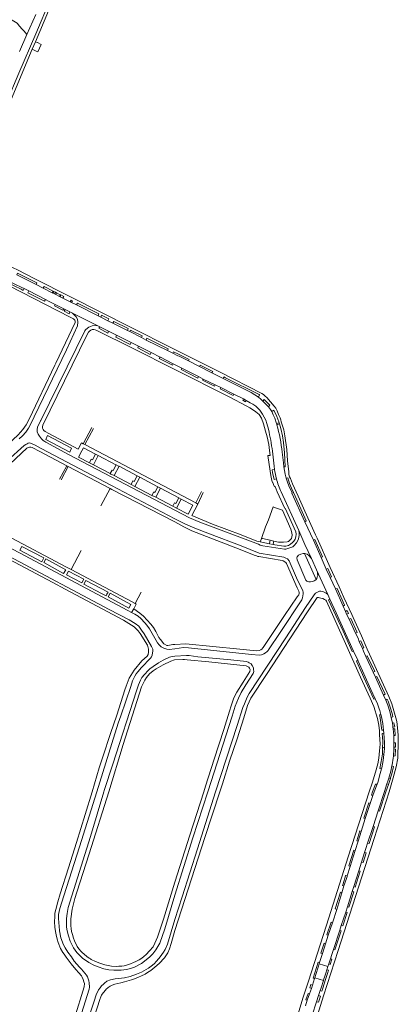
# Model space of a CAD drawing. Extents: x 145000 to 155000, y 457500 to 470000.
# Tile 343 of 548: x 149898 to 150147, y 463860 to 464510. Entities that reach past the tile are written whole.
import ezdxf

# ---------------------------------------------------------------- set-up
doc = ezdxf.new("R2010")
doc.units = 0
doc.header["$LTSCALE"] = 0.2
doc.header["$MEASUREMENT"] = 0
doc.layers.add('kant verharding', color=252, linetype='Continuous', lineweight=0)

msp = doc.modelspace()

# ---------------------------------------------------------------- linework, layer by layer
at = {"layer": 'kant verharding', "lineweight": 0}
for p, q in [((149902.38, 464499.88), (149908.23, 464512.94)), ((149897.57, 464488.62), (149902.38, 464499.88)), ((149905.98, 464490.16), (149908.16, 464495.02)), ((149908.16, 464495.02), (149909.15, 464494.54)), ((149909.15, 464494.54), (149909.33, 464494.46)), ((149907.26, 464489.49), (149905.98, 464490.16)), ((149908.52, 464334.78), (149895.69, 464341.2)), ((149889.34, 464336.19), (149898.54, 464331.68)), ((149899.13, 464332.88), (149889.89, 464337.32)), ((149900.67, 464332.14), (149899.13, 464332.88)), ((149900.67, 464332.14), (149903.68, 464330.58)), ((149908.52, 464334.78), (149913.17, 464332.41)), ((149913.72, 464333.54), (149913.17, 464332.41)), ((149919.17, 464329.35), (149913.17, 464332.41)), ((149913.72, 464333.54), (149919.76, 464330.47)), ((149914.6, 464324.89), (149903.68, 464330.58)), ((149919.17, 464329.35), (149919.76, 464330.47)), ((149919.52, 464329.18), (149919.17, 464329.35)), ((149920.09, 464330.3), (149919.52, 464329.18)), ((149920.66, 464328.59), (149919.52, 464329.18)), ((149919.76, 464330.47), (149920.09, 464330.3)), ((149920.09, 464330.3), (149921.22, 464329.72)), ((149920.66, 464328.59), (149921.22, 464329.72)), ((149921.46, 464328.19), (149920.66, 464328.59)), ((149921.22, 464329.72), (149922.02, 464329.32)), ((149922.02, 464329.32), (149921.46, 464328.19)), ((149923.91, 464326.95), (149921.46, 464328.19)), ((149922.02, 464329.32), (149924.44, 464328.08)), ((149923.91, 464326.95), (149924.44, 464328.08)), ((149924.27, 464326.76), (149923.91, 464326.95)), ((149924.79, 464327.9), (149924.27, 464326.76)), ((149926.21, 464325.77), (149924.27, 464326.76)), ((149924.44, 464328.08), (149924.79, 464327.9)), ((149921.04, 464321.7), (149926.84, 464318.86)), ((149926.84, 464318.86), (149927.68, 464318.41)), ((149931.04, 464323.37), (149931.57, 464324.41)), ((149931.9, 464322.97), (149931.04, 464323.37)), ((149935.11, 464321.33), (149931.9, 464322.97)), ((149949.41, 464314.16), (149935.11, 464321.33)), ((149927.68, 464318.41), (149930.84, 464316.7)), ((149930.84, 464316.7), (149932.41, 464316.01)), ((149932.41, 464316.01), (149948.8, 464307.71)), ((149951.15, 464313.26), (149949.41, 464314.16)), ((149951.15, 464313.26), (149951.69, 464314.51)), ((149955.8, 464310.94), (149951.15, 464313.26)), ((149950.42, 464306.92), (149948.8, 464307.71)), ((149956.33, 464303.93), (149950.42, 464306.92)), ((149959.19, 464309.33), (149955.8, 464310.94)), ((149968.69, 464304.48), (149959.19, 464309.33)), ((149961.61, 464301.3), (149956.33, 464303.93)), ((149971.16, 464296.57), (149961.61, 464301.3)), ((149970.26, 464303.71), (149968.69, 464304.48)), ((149977.97, 464299.83), (149970.26, 464303.71)), ((149981.07, 464298.17), (149977.97, 464299.83)), ((149976.11, 464294.12), (149971.16, 464296.57)), ((149984.29, 464289.96), (149976.11, 464294.12)), ((149995.13, 464291.2), (149981.07, 464298.17)), ((149990.24, 464286.97), (149984.29, 464289.96)), ((149990.59, 464286.79), (149990.24, 464286.97)), ((149998.46, 464282.66), (149990.59, 464286.79)), ((149998.73, 464289.49), (149995.13, 464291.2)), ((150002.05, 464287.85), (149998.73, 464289.49)), ((150002.82, 464287.46), (150002.05, 464287.85)), ((150003.24, 464288.36), (150002.45, 464288.75)), ((150009.01, 464284.39), (150002.82, 464287.46)), ((149921.4, 464283), (149920.75, 464281.62)), ((149990.05, 464285.78), (149997.99, 464281.8)), ((149998.99, 464282.38), (149998.46, 464282.66)), ((150004.63, 464279.55), (149998.99, 464282.38)), ((150016.2, 464280.62), (150009.01, 464284.39)), ((150024.52, 464276.57), (150016.2, 464280.62)), ((150015.63, 464274.04), (150004.63, 464279.55)), ((150018.79, 464272.45), (150015.63, 464274.04)), ((150024.52, 464276.57), (150031.84, 464272.8)), ((150026.72, 464268.51), (150018.79, 464272.45)), ((150030.31, 464266.78), (150026.72, 464268.51)), ((150033.55, 464273.28), (150055.64, 464262.17)), ((150038.91, 464262.53), (150030.31, 464266.78)), ((150038.91, 464262.53), (150038.4, 464261.62)), ((150039.47, 464262.24), (150038.91, 464262.53)), ((150045.25, 464259.27), (150039.47, 464262.24)), ((150047.14, 464258.24), (150045.25, 464259.27)), ((150061.81, 464254.14), (150058.11, 464257.91)), ((150067.17, 464243.04), (150068.74, 464243.59)), ((150067.17, 464243.04), (150067.31, 464242.59)), ((150067.39, 464242.29), (150067.31, 464242.59)), ((150068.97, 464242.81), (150067.39, 464242.29)), ((150068.97, 464242.81), (150068.74, 464243.59)), ((149914.8, 464232.6), (149916.07, 464235.14)), ((149916.84, 464236.58), (149936.33, 464226.17)), ((149939.6, 464229.74), (149945.2, 464240.37)), ((149946.25, 464239.76), (149940.68, 464229.18)), ((149930.71, 464224.23), (149914.8, 464232.6)), ((149939.6, 464229.74), (149940.68, 464229.18)), ((149940.68, 464229.18), (150013.83, 464190.72)), ((149910.88, 464224.55), (149928.68, 464215.24)), ((149949.4, 464222.04), (149946.25, 464215.84)), ((149949.4, 464222.04), (149947.73, 464222.92)), ((149923.96, 464206.38), (149928.68, 464215.24)), ((149928.68, 464215.24), (149929.66, 464214.72)), ((149943.65, 464217.21), (149946.25, 464215.84)), ((149946.25, 464215.84), (149957.33, 464210)), ((149963.2, 464214.87), (149960.04, 464208.76)), ((149975.18, 464208.51), (149963.2, 464214.87)), ((149929.66, 464214.72), (149925.01, 464205.82)), ((149929.66, 464214.72), (149957.35, 464200.18)), ((149960.04, 464208.76), (149971.14, 464202.87)), ((149976.88, 464207.61), (149975.18, 464208.51)), ((149971.14, 464202.87), (149973.63, 464201.54)), ((149976.88, 464207.61), (149973.63, 464201.54)), ((149951.09, 464188.68), (149957.35, 464200.18)), ((149957.35, 464200.18), (149958.39, 464199.63)), ((149973.63, 464201.54), (149984.9, 464195.56)), ((149990.64, 464200.46), (149987.43, 464194.45)), ((149990.64, 464200.46), (150002.66, 464194.1)), ((150017.52, 464198.14), (150013.83, 464190.72)), ((150018.75, 464197.49), (150015.28, 464189.95)), ((150081.73, 464172.47), (150070.17, 464197.91)), ((149987.43, 464194.45), (149998.72, 464188.48)), ((150004.29, 464193.24), (150001.19, 464187.17)), ((150002.66, 464194.1), (150004.29, 464193.24)), ((150015.28, 464189.95), (150011.24, 464182.45)), ((150013.83, 464190.72), (150015.28, 464189.95)), ((149998.72, 464188.48), (150001.19, 464187.17)), ((150008.8, 464183.15), (150001.19, 464187.17)), ((150065.78, 464187.73), (150064.84, 464188.05)), ((150091.4, 464165.99), (150085.86, 464178.21)), ((150006, 464174.95), (150007.81, 464174)), ((150085.87, 464163.3), (150081.73, 464172.47)), ((149928.5, 464148.29), (149888.65, 464169.33)), ((150056.87, 464166.63), (150056.29, 464165.01)), ((150056.29, 464165.01), (150062.37, 464163.72)), ((150057.1, 464167.27), (150056.87, 464166.63)), ((150057.1, 464167.27), (150057.84, 464167.11)), ((150057.84, 464167.11), (150062.95, 464166)), ((150062.37, 464163.72), (150062.75, 464165.22)), ((150062.37, 464163.72), (150064.88, 464163.19)), ((150062.75, 464165.22), (150062.95, 464166)), ((150062.95, 464166), (150065.36, 464165.48)), ((150064.88, 464163.19), (150065.2, 464164.73)), ((150065.2, 464164.73), (150065.36, 464165.48)), ((150090.11, 464153.89), (150085.87, 464163.3)), ((150091.4, 464165.99), (150092.32, 464166.48)), ((150096.46, 464154.69), (150091.4, 464165.99)), ((149922.86, 464136.37), (149878.38, 464160.04)), ((149897.69, 464159.54), (149912.33, 464151.88)), ((149931.62, 464146.64), (149938.29, 464159.35)), ((150093.28, 464140.24), (150085.47, 464157.27)), ((149913.49, 464151.26), (149926.66, 464144.06)), ((150093.5, 464146.6), (150090.11, 464153.89)), ((150099.95, 464147), (150096.46, 464154.69)), ((149931.62, 464146.64), (149928.5, 464148.29)), ((149971.77, 464125.44), (149931.62, 464146.64)), ((150100.96, 464130.18), (150093.5, 464146.6)), ((150102.41, 464141.38), (150099.95, 464147)), ((149928.5, 464143.11), (149938.68, 464137.89)), ((149941.32, 464139.52), (149939.98, 464136.97)), ((149939.98, 464136.97), (149951.62, 464130.86)), ((150106.02, 464133.89), (150102.41, 464141.38)), ((149924.27, 464135.45), (149922.86, 464136.37)), ((149951.62, 464130.86), (149954.62, 464129.28)), ((149954.62, 464129.28), (149955.21, 464130.39)), ((149957.3, 464131.17), (149955.95, 464128.69)), ((149973.87, 464124.29), (149977.79, 464131.78)), ((150111.03, 464122.54), (150106.02, 464133.89)), ((149955.95, 464128.69), (149969.61, 464121.25)), ((149973.87, 464124.29), (149971.77, 464125.44)), ((150100.96, 464130.18), (150102.27, 464127.19)), ((149968.9, 464119.73), (149971.47, 464118.36)), ((149972.92, 464120.7), (149971.47, 464118.36)), ((150111.03, 464122.54), (150112.54, 464119.05)), ((150112.54, 464119.05), (150113.34, 464117.34)), ((150115.03, 464113.93), (150113.34, 464117.34)), ((150119.18, 464104.74), (150115.03, 464113.93)), ((150122.64, 464099.71), (150121.74, 464099.29)), ((150123.72, 464094.62), (150121.74, 464099.29)), ((150122.64, 464099.71), (150124.67, 464095.03)), ((150117.89, 464092.9), (150120.81, 464086.83)), ((150123.72, 464094.62), (150124.67, 464095.03)), ((150121.03, 464086.32), (150120.81, 464086.83)), ((150130.9, 464079.01), (150126.01, 464089.34)), ((150132.49, 464075.58), (150130.9, 464079.01)), ((150137.58, 464063.85), (150132.49, 464075.58)), ((150131.25, 464061.11), (150132.12, 464061.47)), ((150137.58, 464063.85), (150139.17, 464060.6)), ((150134.97, 464050.86), (150135.93, 464051.12)), ((150142.85, 464049.16), (150143.62, 464045.29)), ((150137.91, 464038.76), (150137.69, 464040.76)), ((150143.92, 464042.71), (150144.08, 464041.52)), ((150144.08, 464041.52), (150144.56, 464037.12)), ((150137.1, 464028.82), (150138.29, 464029.49)), ((150144.61, 464028.34), (150144.31, 464023.65)), ((150144.61, 464032.39), (150144.52, 464029.41)), ((150144.52, 464029.41), (150144.61, 464028.34)), ((150136.95, 464025.16), (150137.95, 464024.58)), ((150141.11, 464009.06), (150142.22, 464008.77)), ((150140.93, 464004.88), (150139.91, 464005.2)), ((150130.7, 463997.54), (150128.91, 463992.36)), ((150128.91, 463992.36), (150125.68, 463982.36)), ((150134.14, 463987.56), (150130.76, 463977.15)), ((150134.14, 463987.56), (150135.09, 463987.24)), ((150125.68, 463982.36), (150123.05, 463973.91)), ((150130.76, 463977.15), (150127.17, 463966.12)), ((150131.73, 463976.89), (150130.76, 463977.15)), ((150123.05, 463973.91), (150121.01, 463967.34)), ((150121.01, 463967.34), (150119.1, 463961.19)), ((150119.1, 463961.19), (150115.77, 463950.74)), ((150125.18, 463959.93), (150123.21, 463953.69)), ((150126.14, 463959.64), (150124.16, 463953.39)), ((150126.14, 463959.64), (150125.18, 463959.93)), ((150115.77, 463950.74), (150113.7, 463944.53)), ((150121.38, 463947.89), (150123.21, 463953.69)), ((150124.16, 463953.39), (150123.21, 463953.69)), ((150112.67, 463944.51), (150110.99, 463939.26)), ((150113.61, 463944.22), (150111.95, 463938.98)), ((150113.7, 463944.53), (150113.61, 463944.22)), ((150121.38, 463947.89), (150118.07, 463937.42)), ((150111.61, 463937.93), (150110.26, 463933.45)), ((150111.95, 463938.98), (150111.61, 463937.93)), ((150118.07, 463937.42), (150117.08, 463934.32)), ((150110.26, 463933.45), (150106.79, 463922.43)), ((150117.08, 463934.32), (150113.86, 463924.11)), ((150106.79, 463922.43), (150104, 463913.55)), ((150113.86, 463924.11), (150112.74, 463920.68)), ((150112.74, 463920.68), (150109.83, 463911.77)), ((150104, 463913.55), (150101.18, 463905.42)), ((150109.83, 463911.77), (150108.8, 463908.62)), ((150101.18, 463905.42), (150099.43, 463899.75)), ((150108.8, 463908.62), (150104.68, 463895.99)), ((150099.43, 463899.75), (150097.34, 463893.21)), ((150097.34, 463893.21), (150095.46, 463887.26)), ((150094.52, 463884.3), (150093, 463879.49)), ((150095.25, 463886.59), (150094.52, 463884.3)), ((150095.46, 463887.26), (150095.25, 463886.59)), ((150101.04, 463884.83), (150095.25, 463886.59)), ((150101.04, 463884.83), (150100.31, 463882.59)), ((150101.54, 463886.38), (150101.04, 463884.83)), ((150102.65, 463889.79), (150101.54, 463886.38)), ((150102.65, 463889.79), (150103.6, 463889.46)), ((149941.79, 463878.92), (149940.61, 463880.42)), ((150092.28, 463877.21), (150092.15, 463876.79)), ((150093, 463879.49), (150092.28, 463877.21)), ((150098, 463875.43), (150092.28, 463877.21)), ((150098.73, 463877.71), (150098.36, 463876.57)), ((150099.61, 463880.42), (150098.73, 463877.71)), ((150100.74, 463880.07), (150099.5, 463876.22)), ((150100.29, 463882.55), (150099.61, 463880.42)), ((150100.31, 463882.59), (150100.29, 463882.55)), ((150090.08, 463870.24), (150089.13, 463870.57)), ((150090.79, 463872.48), (150090.08, 463870.24)), ((150092.15, 463876.79), (150090.79, 463872.48)), ((150096.48, 463870.73), (150095.89, 463868.89)), ((150098, 463875.43), (150096.48, 463870.73)), ((150099.5, 463876.22), (150097.62, 463870.4)), ((150098.36, 463876.57), (150098, 463875.43)), ((150088.85, 463866.64), (150087.41, 463862.41)), ((150087.9, 463866.95), (150088.85, 463866.64)), ((150090.08, 463870.24), (150088.85, 463866.64)), ((150094.84, 463865.62), (150093.52, 463861.47)), ((150095.89, 463868.89), (150094.84, 463865.62)), ((150087.41, 463862.41), (150086.28, 463858.88)), ((150093.52, 463861.47), (150090.7, 463852.69))]:
    msp.add_line(p, q, dxfattribs=at)
at = {"layer": 'kant verharding', "lineweight": 0, "flags": 128}
for points in [[(149899.22, 464503.43), (149897.54, 464505.43), (149895.95, 464507.36), (149871.62, 464521.83), (149846.19, 464537.13)], [(149888.98, 464454.92), (149897.17, 464474.22), (149908.33, 464500.19), (149917.8, 464522.88)], [(149917.8, 464522.88), (149919.55, 464522.19), (149908.16, 464495.02)], [(149902.38, 464499.88), (149900.54, 464502.03), (149899.99, 464502.59), (149899.32, 464503.32), (149899.22, 464503.43)], [(149909.33, 464494.46), (149911.89, 464493.25), (149909.71, 464488.35), (149908.47, 464488.86), (149907.26, 464489.49)], [(149905.98, 464490.16), (149890.82, 464454.22), (149888.98, 464454.92)], [(149952.53, 464315.88), (149908.16, 464338.27), (149895.68, 464344.8), (149893.73, 464345.67), (149881.05, 464351.6), (149868.22, 464358.48), (149864.93, 464360.2), (149863.32, 464361.24), (149859.57, 464364.03), (149857.81, 464365.65), (149854.97, 464368.45), (149852.92, 464370.77), (149850.32, 464374), (149840.54, 464386.49)], [(149866.07, 464346.55), (149898.8, 464329.68), (149930.88, 464313.33)], [(149895.69, 464341.2), (149896.28, 464342.29), (149908.98, 464335.86), (149908.52, 464334.78)], [(149898.54, 464331.68), (149900.04, 464330.95), (149900.67, 464332.14)], [(149903.68, 464330.58), (149903.05, 464329.26), (149913.99, 464323.77), (149914.6, 464324.89)], [(149924.79, 464327.9), (149926.77, 464326.89), (149926.21, 464325.77)], [(149926.21, 464325.77), (149929.66, 464324.01), (149931.04, 464323.37)], [(149921.04, 464321.7), (149917.21, 464323.52), (149914.6, 464324.89)], [(149926.84, 464318.86), (149926.2, 464317.82), (149920.53, 464320.68), (149921.04, 464321.7)], [(149931.57, 464324.41), (149932.41, 464324.01), (149931.9, 464322.97)], [(149935.11, 464321.33), (149935.77, 464322.6), (149949.95, 464315.45), (149949.41, 464314.16)], [(149932.41, 464316.01), (149934.93, 464313.38), (149935.72, 464311.95), (149936.1, 464309.89), (149935.9, 464307.49), (149928.59, 464291.76), (149907.24, 464247.39)], [(149930.88, 464313.33), (149933.14, 464312.17), (149933.96, 464311.36), (149934.15, 464310.64), (149934.3, 464309.73), (149921.4, 464283)], [(149930.84, 464316.7), (149930.33, 464315.48), (149927.1, 464317.16), (149927.68, 464318.41)], [(149951.69, 464314.51), (149956.42, 464312.11), (149955.8, 464310.94)], [(150075.16, 464211.11), (150074.45, 464218.53), (150073.86, 464226.03), (150072.64, 464234.97), (150071.86, 464238.94), (150070.2, 464244.15), (150069.95, 464245.53), (150069.56, 464246.8), (150068.45, 464249.03), (150067.47, 464251.41), (150066.61, 464253.11), (150065.54, 464254.59), (150063.16, 464257.48), (150060.62, 464260.22), (150059.58, 464261.05), (150058.49, 464262.14), (150057.49, 464262.85), (150029.97, 464276.98), (150000, 464291.93), (149990.26, 464296.85), (149979.09, 464302.42), (149969.54, 464307.3), (149952.53, 464315.88)], [(149911.58, 464245.16), (149940.59, 464304.32), (149941.08, 464304.86), (149942.39, 464306.02), (149943.29, 464306.72), (149944.34, 464307.2), (149945.4, 464307.57), (149948.8, 464307.71)], [(149950.42, 464306.92), (149949.9, 464305.92), (149955.82, 464302.81), (149956.33, 464303.93)], [(149959.19, 464309.33), (149959.72, 464310.35), (149969.18, 464305.72), (149968.69, 464304.48)], [(149947.49, 464304.85), (149946.47, 464305.06), (149945.55, 464305.02), (149944.69, 464304.67), (149943.81, 464304.01), (149943.13, 464303.36), (149942.24, 464301.9), (149927.23, 464271.26), (149912.99, 464241.99), (149912.68, 464240.85), (149912.72, 464240.07), (149913.04, 464239.19), (149913.58, 464238.54), (149914.55, 464237.8), (149916.84, 464236.58)], [(150060.91, 464234.33), (150059.9, 464237.98), (150058.44, 464242.96), (150057.1, 464246.55), (150055.72, 464249.11), (150053.55, 464250.81), (150051.81, 464251.99), (150049.6, 464253.34), (150047.43, 464254.54), (150035.96, 464260.61), (150000, 464278.78), (149972.1, 464292.84), (149948.52, 464304.53), (149947.49, 464304.85)], [(149961.61, 464301.3), (149961.02, 464300.1), (149970.5, 464295.33), (149971.16, 464296.57)], [(149970.26, 464303.71), (149970.72, 464304.73), (149978.48, 464300.88), (149977.97, 464299.83)], [(149981.07, 464298.17), (149981.59, 464299.39), (149995.67, 464292.4), (149995.13, 464291.2)], [(149976.11, 464294.12), (149975.55, 464293.05), (149983.68, 464288.72), (149984.29, 464289.96)], [(149990.24, 464286.97), (149989.65, 464285.98), (149990.05, 464285.78)], [(150002.45, 464288.75), (149999.05, 464290.45), (149998.73, 464289.49)], [(150009.01, 464284.39), (150009.39, 464285.3), (150003.24, 464288.36)], [(149920.75, 464281.62), (149903.86, 464245.94), (149901.92, 464242.13), (149899.71, 464239.03), (149896.61, 464235.61), (149889.77, 464229.3), (149883.74, 464223.68)], [(149997.99, 464281.8), (149998.53, 464281.54), (149998.99, 464282.38)], [(150016.2, 464280.62), (150016.66, 464281.66), (150024.99, 464277.5), (150024.52, 464276.57)], [(150004.63, 464279.55), (150004.27, 464278.68), (150015.11, 464273.11), (150015.63, 464274.04)], [(150031.84, 464272.8), (150032.31, 464273.91), (150033.55, 464273.28)], [(150026.72, 464268.51), (150026.08, 464267.66), (150018.35, 464271.64), (150018.79, 464272.45)], [(150055.31, 464260.49), (150050.35, 464263.46), (150031.84, 464272.8)], [(150038.4, 464261.62), (150038.4, 464261.62), (150029.87, 464265.87), (150030.31, 464266.78)], [(150055.64, 464262.17), (150055.97, 464262), (150055.31, 464260.49)], [(150055.31, 464260.49), (150056.83, 464259.16), (150058.11, 464257.91)], [(150047.14, 464258.24), (150046.73, 464257.35), (150044.81, 464258.42), (150045.25, 464259.27)], [(150061.71, 464239.26), (150060.66, 464243.05), (150059.95, 464245.32), (150058.95, 464247.36), (150057.96, 464249.24), (150056.07, 464251.89), (150053.38, 464254.5), (150051.39, 464255.75), (150049.8, 464256.82), (150047.14, 464258.24)], [(150058.11, 464257.91), (150058.98, 464258.98), (150062.78, 464255.12), (150061.81, 464254.14)], [(150061.81, 464254.14), (150063.19, 464252.23), (150063.95, 464251.11)], [(149907.24, 464247.39), (149905.03, 464242.8), (149903.45, 464240.04), (149901.77, 464237.46), (149899.48, 464235.01), (149897.25, 464232.93)], [(150068.74, 464243.59), (150068.58, 464244.11), (150067.34, 464247.75), (150065.29, 464251.83), (150063.95, 464251.11)], [(150063.95, 464251.11), (150064.95, 464248.87), (150066.05, 464246.55), (150067.17, 464243.04)], [(149914.17, 464231.3), (149913.12, 464231.96), (149912.05, 464232.97), (149910.72, 464234.69), (149909.79, 464236.15), (149909.17, 464237.63), (149909.14, 464239.13), (149909.48, 464240.73), (149911.47, 464244.94), (149911.58, 464245.16)], [(150072.02, 464214.4), (150072.87, 464214.41), (150072.31, 464223.84), (150071.79, 464230.53), (150071.08, 464234.96), (150069.85, 464239.89), (150068.97, 464242.81)], [(149916.07, 464235.14), (149931.94, 464226.77), (149930.71, 464224.23)], [(149860.62, 464192.01), (149889.29, 464218.53), (149900.64, 464228.59)], [(149900.64, 464228.59), (149901.62, 464229.23), (149902.57, 464229.75), (149903.33, 464230.09), (149904.13, 464230.26), (149905.37, 464229.92), (149907.79, 464228.87), (149911.92, 464226.68)], [(150081.34, 464166.4), (150080.22, 464164.27), (150078.85, 464162.62), (150077.79, 464161.68), (150074.63, 464160.58), (150073.28, 464160.26), (150072.31, 464160.11), (150058.02, 464162.45), (150056.21, 464162.9), (150055.12, 464163.37), (150016.52, 464178.03), (150009.66, 464180.75), (150000, 464186), (149929.9, 464222.64), (149914.86, 464230.87), (149914.17, 464231.3)], [(149936.33, 464226.17), (149938.45, 464230.35), (149939.6, 464229.74)], [(150060.91, 464234.33), (150061.95, 464229.24), (150062.55, 464225.19), (150062.96, 464222.06), (150061.46, 464221.96), (150062.17, 464216.11), (150063.3, 464208.86), (150064.03, 464205.53), (150064.43, 464204.16), (150064.72, 464204.23), (150065.16, 464202.79), (150065.67, 464201.38), (150066.22, 464201.55), (150066.83, 464199.84), (150067.6, 464197.92), (150072.49, 464187.06)], [(149861.43, 464184.36), (149860.88, 464185.68), (149861.02, 464187.1), (149861.69, 464188.77), (149862.38, 464189.81), (149872.8, 464199.41), (149902.27, 464226.72), (149903.17, 464227.29), (149904.1, 464227.4), (149905.07, 464227.37), (149905.85, 464227.19), (149910.88, 464224.55)], [(149911.92, 464226.68), (149958.21, 464202.21), (150000, 464180.25), (150007.03, 464176.67), (150008.57, 464175.98), (150013.16, 464174.11), (150022.94, 464170.25), (150043.73, 464162.26), (150055.56, 464157.59), (150072.02, 464154.81), (150073.28, 464154.3), (150074.36, 464153.81), (150075.4, 464152.37), (150080.36, 464141.24), (150084.51, 464132.56), (150084.64, 464131.69), (150084.65, 464130.61), (150084.57, 464129.31), (150084.26, 464128.06), (150083.7, 464126.65)], [(149938.68, 464224.96), (149936.56, 464220.96), (149943.65, 464217.21)], [(149947.73, 464222.92), (149939.81, 464227.1), (149938.68, 464224.96)], [(149943.65, 464217.21), (149944.89, 464219.55), (149945.74, 464219.2), (149947.73, 464222.92)], [(149961.39, 464215.73), (149961.03, 464215.9), (149949.4, 464222.04)], [(150065.81, 464212.76), (150065.54, 464214.83), (150064.37, 464224.78)], [(150070.85, 464224.08), (150071.63, 464217.24), (150072.02, 464214.4)], [(149957.33, 464210), (149958.6, 464212.33), (149959.4, 464211.98), (149961.39, 464215.73)], [(149963.2, 464214.87), (149962.88, 464215.04), (149961.39, 464215.73)], [(149957.33, 464210), (149957.79, 464209.75), (149959.65, 464208.97), (149960.04, 464208.76)], [(149971.14, 464202.87), (149972.38, 464205.18), (149973.18, 464204.8), (149975.18, 464208.51)], [(150065.81, 464212.76), (150064.28, 464212.52), (150064.56, 464210.75), (150065.6, 464206.21), (150067.08, 464206.65)], [(150073.56, 464207.07), (150072.87, 464209.63), (150072.42, 464212.01), (150072.02, 464214.4)], [(150075.16, 464211.11), (150075.23, 464209.51), (150075.67, 464207.79), (150076.26, 464206.7), (150077.57, 464203.28), (150081.32, 464195.24), (150085.82, 464185.22)], [(149988.87, 464201.28), (149988.46, 464201.46), (149976.88, 464207.61)], [(150078.22, 464197.62), (150076.88, 464200.5), (150075.62, 464203.41), (150074.55, 464207.22), (150073.56, 464207.07)], [(150077.37, 464197.29), (150075.29, 464201.92), (150074.37, 464204.48), (150073.56, 464207.07)], [(149958.39, 464199.63), (150000, 464178.11), (150006, 464174.95)], [(149984.9, 464195.56), (149986.06, 464197.89), (149986.9, 464197.51), (149988.87, 464201.28)], [(149984.9, 464195.56), (149985.23, 464195.39), (149987, 464194.68), (149987.43, 464194.45)], [(149990.64, 464200.46), (149990.18, 464200.7), (149988.87, 464201.28)], [(150085.86, 464178.21), (150077.21, 464197.21), (150077.37, 464197.29)], [(150085.86, 464178.21), (150086.7, 464178.77), (150080.55, 464192.61), (150078.22, 464197.62)], [(149998.72, 464188.48), (149999.89, 464190.76), (150000.71, 464190.34), (150002.66, 464194.1)], [(150004.29, 464193.24), (150011.98, 464189.17), (150008.8, 464183.15)], [(150011.24, 464182.45), (150024.86, 464176.75), (150043.67, 464169.59), (150054.07, 464165.48), (150056.29, 464165.01)], [(150064.84, 464188.05), (150061.81, 464179.58), (150059.84, 464174.83), (150057.1, 464167.27)], [(150076.5, 464173.36), (150071.04, 464185.92), (150065.78, 464187.73)], [(150072.49, 464187.06), (150072.73, 464187.16), (150079.91, 464171.62)], [(150085.82, 464185.22), (150092.78, 464169.71), (150093.81, 464167.8), (150093.99, 464167.38)], [(149983.97, 464088.14), (149984.63, 464089.21), (149985.06, 464090.31), (149985.47, 464093.13), (149985.43, 464094.23), (149984.6, 464096.02), (149979.73, 464104.19), (149978.03, 464106.79), (149976.2, 464109.23), (149973.92, 464111.03), (149969.8, 464113.6), (149956.59, 464120.44), (149890.55, 464155.51), (149873.95, 464164.46), (149871.93, 464165.75), (149856.08, 464176.95)], [(150007.81, 464174), (150011.13, 464172.31), (150040.32, 464160.99), (150053.11, 464155.91), (150053.81, 464155.69)], [(150065.36, 464165.48), (150068.51, 464164.8), (150071.61, 464164.71), (150074.03, 464164.89), (150075.01, 464165.3), (150075.95, 464166.06), (150076.93, 464167.22), (150077.3, 464168.25), (150077.43, 464169.43), (150077.29, 464170.93), (150076.54, 464173.27), (150076.5, 464173.36)], [(149883.11, 464165.21), (149897.47, 464157.66), (149968.9, 464119.73)], [(150064.88, 464163.19), (150065.9, 464162.97), (150071.92, 464162.06), (150073.32, 464162.23), (150074.96, 464162.65), (150076.35, 464163.47), (150077.67, 464164.48), (150078.52, 464165.45)], [(150093.99, 464167.38), (150102.46, 464148.16), (150108.43, 464135.29), (150111.51, 464128.22), (150116.74, 464117.1), (150117.66, 464115.09), (150123.15, 464102.99), (150126.95, 464094.25), (150128.45, 464090.91), (150141.19, 464062.95), (150143.22, 464058.19), (150145.73, 464048.86), (150146.4, 464046.42), (150146.93, 464042.17), (150147.33, 464037.3), (150147.45, 464033.47), (150147.05, 464022.31), (150146.07, 464016.42), (150144.1, 464009.19), (150141.41, 464000.08), (150131.54, 463969.2), (150119.19, 463930.89), (150107.82, 463895.33), (150098.02, 463865.44), (150090.35, 463840.61)], [(150092.32, 464166.48), (150097.48, 464155.18), (150096.46, 464154.69)], [(149912.33, 464151.88), (149913.62, 464154.35), (149898.99, 464162.01), (149897.69, 464159.54)], [(150085.47, 464157.27), (150084.6, 464157.33), (150083.1, 464156.96), (150081.61, 464156.15), (150080.77, 464155.18), (150080.46, 464154.36), (150080.67, 464153.11), (150086.48, 464139.66), (150087.18, 464139.05), (150088.34, 464138.61), (150089.59, 464138.5), (150091.16, 464138.87)], [(150090.11, 464153.89), (150088.44, 464155.88), (150087.28, 464156.76), (150085.85, 464157.22), (150085.47, 464157.27)], [(149926.66, 464144.06), (149928.05, 464146.6), (149914.88, 464153.8), (149913.49, 464151.26)], [(150053.81, 464155.69), (150054.68, 464155.41), (150055.51, 464155.28)], [(150055.51, 464155.28), (150070.9, 464152.77), (150071.55, 464152.55), (150073.22, 464151.45), (150073.78, 464150.76), (150080.82, 464134.68)], [(149938.68, 464137.89), (149939.99, 464140.45), (149929.82, 464145.67), (149928.5, 464143.11)], [(150093.28, 464140.24), (150093.67, 464140.72), (150093.93, 464141.83), (150094.27, 464142.81), (150094.23, 464143.96), (150094.04, 464145.16), (150093.5, 464146.6)], [(150099.95, 464147), (150100.87, 464147.39), (150103.43, 464141.99), (150102.41, 464141.38)], [(149955.21, 464130.39), (149955.96, 464131.82), (149941.32, 464139.52)], [(150091.16, 464138.87), (150092.04, 464139.16), (150092.97, 464139.87), (150093.28, 464140.24)], [(149981.68, 464089.57), (149982.42, 464090.71), (149982.71, 464092.08), (149982.65, 464094.08), (149981.88, 464096.74), (149977.11, 464104.42), (149975.85, 464106.28), (149974.59, 464107.57), (149973.1, 464108.91), (149966.12, 464113.26), (149924.27, 464135.45)], [(149969.61, 464121.25), (149970.96, 464123.73), (149957.3, 464131.17)], [(149957.5, 463875.91), (149960.63, 463876.57), (149966.77, 463877.2), (149970.46, 463878.22), (149974.66, 463879.71), (149978.06, 463881.06), (149982.63, 463883.72), (149985.18, 463885.61), (149986.55, 463886.79), (149987.74, 463888.05), (149989.4, 463889.9), (149990.27, 463891.16), (149992.56, 463894.21), (149993.54, 463895.95), (149995.12, 463899.37), (150000, 463915.8), (150004.88, 463930.78), (150014.9, 463962.49), (150026.81, 464000), (150041.06, 464043.79), (150044.97, 464055.7), (150045.87, 464058.16), (150046.87, 464060.32), (150047.67, 464062.41), (150049.07, 464065), (150073.16, 464101.61), (150086.3, 464121.75), (150091.99, 464130.02), (150092.92, 464131.13), (150094.24, 464131.88), (150095.36, 464132.36), (150096.43, 464132.45), (150097.61, 464132.16), (150098.87, 464131.48), (150099.85, 464131.01), (150100.96, 464130.18)], [(150080.82, 464134.68), (150081.79, 464132.44), (150082.08, 464131.57), (150082.07, 464130.85), (150081.83, 464130.09), (150080.82, 464128.62)], [(150106.02, 464133.89), (150107.07, 464134.23), (150111.99, 464123.17), (150111.03, 464122.54)], [(149972.92, 464120.7), (149974.48, 464123.96), (149973.87, 464124.29)], [(150099.55, 464126.53), (150098.72, 464126.92), (150097.67, 464127.59), (150096.39, 464127.92), (150095.48, 464128.11), (150094.73, 464128.2), (150094.01, 464128.17), (150087.56, 464118.79), (150060.58, 464077.39), (150050.25, 464061.91), (150047.93, 464057.03), (150045.45, 464048.87), (150041.03, 464035.09), (150036.18, 464020.14), (150031.49, 464005.25), (150029.65, 464000), (150019.86, 463969.91), (150000, 463908.54), (149997.52, 463899.84), (149996.47, 463896.45), (149995.43, 463893.74), (149993.21, 463890.42), (149989.6, 463886.67), (149986.79, 463884.21), (149984.2, 463882.17), (149982.03, 463880.73), (149980.49, 463879.75)], [(150080.82, 464128.62), (150072.46, 464116.43), (150058.38, 464095.28), (150057.89, 464094.74)], [(150083.7, 464126.65), (150069.61, 464105.17), (150061.87, 464093.77), (150061.67, 464093.34), (150060.91, 464092.51)], [(150067.45, 463809.8), (150075.46, 463835.83), (150081.38, 463853.51), (150084.57, 463863.91), (150087.88, 463874.49), (150100, 463911.92), (150114.28, 463957.17), (150128.12, 464000), (150130.14, 464005.83), (150132.43, 464013.08), (150134.04, 464018.46), (150134.65, 464022.29), (150135.1, 464027.05), (150135.42, 464031.53), (150135.12, 464037.76), (150134.97, 464040.23), (150134.55, 464044.01), (150133.7, 464048.35), (150131.34, 464056.35), (150128.92, 464061.9), (150122.56, 464075.76), (150112.68, 464097.84), (150100.01, 464125.76), (150099.55, 464126.53)], [(150102.27, 464127.19), (150101.5, 464126.66), (150111.01, 464106.08), (150117.04, 464092.61), (150117.89, 464092.9)], [(150117.89, 464092.9), (150106.48, 464118.03), (150102.27, 464127.19)], [(149996.2, 464093.92), (149994.7, 464094.16), (149992.83, 464094.78), (149990.97, 464095.78), (149989.68, 464096.94), (149988.67, 464098.4), (149983.34, 464107.56), (149981.59, 464110), (149980.2, 464111.62), (149977.61, 464114.4), (149975.92, 464115.91), (149973.71, 464117.19), (149971.47, 464118.36)], [(149995.5, 464096.5), (149994.7, 464096.64), (149993.23, 464097.4), (149992.81, 464097.76), (149990.54, 464100.58), (149989.53, 464101.92), (149988.84, 464103.1), (149987.52, 464105.84), (149985.95, 464108.46), (149984.22, 464110.63), (149981.74, 464113.35), (149979.27, 464115.88), (149976.84, 464117.93), (149972.92, 464120.7)], [(150113.34, 464117.34), (150114.51, 464117.8), (150113.66, 464119.57), (150112.54, 464119.05)], [(150115.03, 464113.93), (150116.05, 464114.42), (150120.28, 464105.08), (150119.18, 464104.74)], [(150119.18, 464104.74), (150120.87, 464101.34), (150121.74, 464099.29)], [(150057.89, 464094.74), (150057.54, 464094.35), (150056.74, 464093.71), (150055.57, 464093.22), (150053.9, 464093.08), (150042.86, 464094.1), (150007.33, 464097.71), (150000, 464097.34), (149998.76, 464097.15), (149995.5, 464096.5)], [(150008.94, 464095.11), (150005.84, 464095.2), (150000, 464094.48), (149996.2, 464093.92)], [(150060.91, 464092.51), (150059.89, 464091.72), (150058.8, 464091.06), (150057.11, 464090.44), (150055.68, 464090.17), (150050.6, 464090.61), (150023.59, 464093.42), (150008.94, 464095.11)], [(150126.01, 464089.34), (150124.49, 464092.8), (150123.72, 464094.62)], [(149938.38, 463878.63), (149936.61, 463880.58), (149934.66, 463882.64), (149931.65, 463886.58), (149928.31, 463890.84), (149927.01, 463892.78), (149926.11, 463893.95), (149924.65, 463896.67), (149923.01, 463900.65), (149922.29, 463902.84), (149921.65, 463905.6), (149921.21, 463907.86), (149920.86, 463910.62), (149920.66, 463914.15), (149920.79, 463917.75), (149920.89, 463919.87), (149921.43, 463922.34), (149922.81, 463927.4), (149924.36, 463932.58), (149929.95, 463949.77), (149935.03, 463966.66), (149940.84, 463985.09), (149945.37, 464000), (149950.12, 464015.85), (149952.44, 464023.03), (149957.57, 464038.61), (149961.74, 464050.53), (149967.06, 464067.26), (149967.83, 464069.82), (149969.94, 464075.08), (149973.11, 464080.22), (149978.23, 464086.38), (149981.68, 464089.57)], [(149940.61, 463880.42), (149938.37, 463882.91), (149937.17, 463884.32), (149933.62, 463888.3), (149931.74, 463891.01), (149929.34, 463894.22), (149927.6, 463897.05), (149926.56, 463899.02), (149924.88, 463903.65), (149923.87, 463908.29), (149923.62, 463911.33), (149923.4, 463913.48), (149923.32, 463916.64), (149923.33, 463919.04), (149924.17, 463923.03), (149926.67, 463931.27), (149937.11, 463963.62), (149948.54, 464000), (149958.36, 464031.83), (149962.64, 464045.37), (149964.34, 464050.15), (149970.91, 464069.49), (149972.12, 464073.16), (149973.62, 464076.34), (149974.46, 464077.86), (149975.55, 464079.3), (149977.96, 464082.05), (149983.97, 464088.14)], [(150049.52, 464079.4), (150049.53, 464079.42), (150049.76, 464080.79), (150049.28, 464081.61), (150048.82, 464082.23), (150047.94, 464082.78), (150047.14, 464083.19), (150022.4, 464085.76), (150008.21, 464087.07), (150006.33, 464087.27), (150005.25, 464087.33), (149999.83, 464087.08), (149997.47, 464086.15), (149992.32, 464083.91), (149987.6, 464081.15), (149985.76, 464079.82), (149983.29, 464077.79), (149981.39, 464075.44), (149980.2, 464073.65), (149979.05, 464071.43), (149978.03, 464069.2), (149966, 464031.22), (149956.39, 464000), (149943.47, 463959.07), (149935.34, 463933.82)], [(149953.23, 464000), (149953.47, 464000.99), (149959.12, 464018.19), (149974.73, 464066.7), (149976.14, 464070.64), (149977.35, 464073.6), (149978.32, 464075.4), (149979.89, 464077.51), (149982.34, 464080.08), (149983.6, 464081.17), (149985.66, 464082.77), (149989.24, 464085.06), (149992.33, 464086.96), (149996.55, 464088.96), (149998.15, 464089.32), (150000, 464089.57), (150007.6, 464090.04), (150009.4, 464089.96), (150015.16, 464089.17), (150036.86, 464087.03), (150047.4, 464086.05), (150048.36, 464085.66), (150049.16, 464085.24), (150050.45, 464084.38), (150051.13, 464083.34), (150051.85, 464081.92), (150051.99, 464080.77), (150052.1, 464079.45), (150051.72, 464078.04)], [(150120.81, 464086.83), (150119.89, 464086.39), (150120.11, 464085.89)], [(150120.11, 464085.89), (150124.69, 464075.36), (150131.25, 464061.11)], [(150132.12, 464061.47), (150129.23, 464067.64), (150121.03, 464086.32)], [(150126.01, 464089.34), (150126.95, 464089.83), (150131.92, 464079.4), (150130.9, 464079.01)], [(150040.83, 464065.86), (150045.06, 464072.39), (150049.52, 464079.4)], [(150051.72, 464078.04), (150046.85, 464070.68), (150043.68, 464065.54), (150041.98, 464061.84), (150039.86, 464056.46), (150037.79, 464049.86), (150021.78, 464000), (150011.88, 463969.55), (150000, 463931.86), (149993.32, 463909.61), (149990.2, 463900.15), (149987.46, 463895.71), (149985.44, 463893.16), (149983.44, 463891.14), (149980.04, 463888.19), (149978.05, 463886.77), (149973.43, 463884.36), (149970.72, 463883.4), (149968.21, 463882.84), (149964.65, 463882.41), (149959.67, 463882.26), (149956.55, 463882.61)], [(150132.49, 464075.58), (150133.31, 464076.06), (150138.7, 464064.37), (150137.58, 464063.85)], [(149944.29, 463889.68), (149944.84, 463889.34), (149947.7, 463888.02), (149950.46, 463886.85), (149952.43, 463886.3), (149953.85, 463885.8), (149958.26, 463884.98), (149961.38, 463884.71), (149962.98, 463884.89), (149965.11, 463884.98), (149966.52, 463885.21), (149968.88, 463885.78), (149970.81, 463886.45), (149972.85, 463887.32), (149974.26, 463887.97), (149976.45, 463889.12), (149978.2, 463890.17), (149979.56, 463891.27), (149981.06, 463892.68), (149983.25, 463895), (149985.61, 463897.71), (149986.82, 463900.05), (149988.66, 463904.17), (149992.44, 463915.98), (150000, 463940.3), (150009.81, 463971.32), (150019.21, 464000), (150020.29, 464003.65), (150025.88, 464021.6), (150032.24, 464041.06), (150036.1, 464053.32), (150037.18, 464056.83), (150039, 464062.13), (150040.83, 464065.86)], [(150132.12, 464061.47), (150133.74, 464058.01), (150134.73, 464054.82), (150135.24, 464053.67), (150135.93, 464051.12)], [(150139.17, 464060.6), (150140.21, 464061.11), (150140.82, 464059.81), (150142.46, 464054.6), (150143.58, 464050.82), (150143.77, 464049.47), (150142.85, 464049.16)], [(150142.85, 464049.16), (150141.9, 464052.97), (150140.5, 464057.31), (150139.17, 464060.6)], [(150137.69, 464040.76), (150136.69, 464040.7), (150135.16, 464050.27), (150134.97, 464050.86)], [(150135.93, 464051.12), (150136.39, 464049.41), (150137.21, 464045.21), (150137.69, 464040.76)], [(150143.62, 464045.29), (150144.56, 464045.55), (150145.07, 464042.85), (150143.92, 464042.71)], [(150143.62, 464045.29), (150143.81, 464043.89), (150143.92, 464042.71)], [(150144.08, 464041.52), (150145.13, 464041.65), (150145.48, 464037.23), (150144.56, 464037.12)], [(150137.1, 464028.82), (150137.18, 464033.28), (150136.79, 464038.6), (150137.91, 464038.76)], [(150137.91, 464038.76), (150138.26, 464032.57), (150138.29, 464029.49)], [(150144.56, 464037.12), (150144.61, 464035.02), (150144.61, 464032.39)], [(150136.95, 464025.16), (150136.97, 464025.34), (150137.1, 464028.49), (150137.1, 464028.82)], [(150138.29, 464029.49), (150138.3, 464028.64), (150138.2, 464026.41), (150137.95, 464024.58)], [(150144.31, 464023.65), (150145.34, 464023.77), (150145.61, 464028.25), (150144.61, 464028.34)], [(150144.52, 464029.41), (150145.67, 464029.47), (150145.64, 464032.28), (150144.61, 464032.39)], [(150136.28, 464015.13), (150135.3, 464015.42), (150136.62, 464022.46), (150136.95, 464025.16)], [(150137.95, 464024.58), (150137.42, 464020.7), (150136.52, 464015.81), (150136.28, 464015.13)], [(150144.31, 464023.65), (150144.15, 464022.3), (150143.4, 464017.89), (150143.22, 464017.07)], [(150133.46, 464005.07), (150133.89, 464006.15), (150135.49, 464012.04), (150136.28, 464015.13)], [(150143.22, 464017.07), (150142.43, 464013.6), (150141.11, 464009.06)], [(150142.22, 464008.77), (150142.4, 464009.35), (150143.1, 464011.88), (150144.29, 464016.82), (150143.22, 464017.07)], [(150141.11, 464009.06), (150140.55, 464007.12), (150139.91, 464005.2)], [(150140.93, 464004.88), (150141.36, 464006.08), (150142.22, 464008.77)], [(150133.46, 464005.07), (150132.35, 464005.1), (150130.49, 464000), (150129.75, 463997.86), (150130.7, 463997.54)], [(150133.46, 464005.07), (150131.55, 464000), (150130.7, 463997.54)], [(150139.91, 464005.2), (150138.28, 464000.27), (150134.14, 463987.56)], [(150135.09, 463987.24), (150139.2, 464000.08), (150140.93, 464004.88)], [(149943.31, 463887.31), (149939.15, 463890.12), (149937.33, 463891.88), (149935.46, 463893.86), (149933.05, 463897.02), (149931.05, 463901.48), (149929.8, 463904.98), (149929.14, 463907.49), (149928.79, 463909.42), (149928.61, 463911), (149928.55, 463916.36), (149928.95, 463919.8), (149929.68, 463923.6), (149944.37, 463970.49), (149953.23, 464000)], [(150128.91, 463992.36), (150127.96, 463992.67), (150124.73, 463982.66), (150125.68, 463982.36)], [(150131.73, 463976.89), (150128.12, 463965.81), (150127.17, 463966.12)], [(150123.05, 463973.91), (150122.1, 463974.2), (150120.06, 463967.63), (150121.01, 463967.34)], [(150119.1, 463961.19), (150118.15, 463961.5), (150114.82, 463951.11), (150115.77, 463950.74)], [(150127.17, 463966.12), (150126.02, 463962.58), (150125.18, 463959.93)], [(150113.7, 463944.53), (150112.77, 463944.83), (150112.67, 463944.51)], [(150121.38, 463947.89), (150122.33, 463947.59), (150119.02, 463937.12), (150118.07, 463937.42)], [(150110.99, 463939.26), (150110.66, 463938.23), (150111.61, 463937.93)], [(149935.34, 463933.82), (149934.02, 463929.56), (149932.22, 463922.66), (149931.47, 463916.14), (149931.47, 463911.58), (149931.6, 463909.78), (149931.87, 463907.85), (149932.39, 463905.79), (149933.18, 463903.38), (149933.8, 463901.66), (149935.6, 463897.96), (149936.72, 463896.37), (149938.2, 463894.59), (149938.79, 463894.06), (149940.14, 463892.76), (149942, 463891.31), (149943.56, 463890.13), (149944.29, 463889.68)], [(150110.26, 463933.45), (150109.3, 463933.76), (150105.83, 463922.73), (150106.79, 463922.43)], [(150117.08, 463934.32), (150118.04, 463934.02), (150114.81, 463923.81), (150113.86, 463924.11)], [(150112.74, 463920.68), (150113.69, 463920.37), (150110.78, 463911.46), (150109.83, 463911.77)], [(150104, 463913.55), (150103.06, 463913.88), (150100.23, 463905.72), (150101.18, 463905.42)], [(150108.8, 463908.62), (150109.75, 463908.31), (150105.63, 463895.68), (150104.68, 463895.99)], [(150099.43, 463899.75), (150098.48, 463900.05), (150096.39, 463893.51), (150097.34, 463893.21)], [(150104.68, 463895.99), (150103.58, 463892.65), (150102.65, 463889.79)], [(149956.55, 463882.61), (149953.18, 463883.28), (149949.32, 463884.44), (149946.66, 463885.61), (149943.31, 463887.31)], [(150095.46, 463887.26), (150094.5, 463887.56), (150091.19, 463877.09), (150092.15, 463876.79)], [(150103.6, 463889.46), (150102.49, 463886.07), (150101.54, 463886.38)], [(149938.53, 463865.54), (149940.22, 463871.27), (149940.33, 463873.42), (149939.97, 463874.67), (149939.64, 463876.13), (149938.92, 463877.74), (149938.38, 463878.63)], [(149943.5, 463869.69), (149943.72, 463871.19), (149943.54, 463873.95), (149943.31, 463875.27), (149942.88, 463876.61), (149942.42, 463877.89), (149941.79, 463878.92)], [(149980.49, 463879.75), (149978.02, 463878.56), (149976.11, 463877.79), (149973.36, 463876.6), (149971.33, 463875.96), (149966.91, 463874.62), (149964.47, 463873.93), (149960.33, 463872.97), (149958.67, 463872.42), (149957.41, 463871.84), (149956.05, 463870.96), (149955.5, 463870.49)], [(150100.31, 463882.59), (150101.46, 463882.3), (150100.74, 463880.07)], [(149946.73, 463861.81), (149948.12, 463866.07), (149949.67, 463869.25), (149950.67, 463870.74), (149951.63, 463871.9), (149952.88, 463873.18), (149953.59, 463873.8)], [(149955.5, 463870.49), (149954.96, 463870.02), (149953.94, 463868.89), (149952.05, 463866.49), (149951.62, 463865.77), (149951.25, 463864.67), (149950.5, 463862.98), (149946.82, 463851.33)], [(149953.59, 463873.8), (149955.11, 463875.12), (149957.5, 463875.91)], [(150089.13, 463870.57), (150089.83, 463872.78), (150090.79, 463872.48)], [(149920.91, 463818.95), (149922.53, 463819.14), (149923.95, 463819.88), (149925.89, 463824.59), (149925.61, 463824.71), (149926.91, 463828.7), (149938.53, 463865.54)], [(149943.5, 463869.69), (149933.4, 463837.62), (149929.41, 463825.26), (149929.14, 463824.53), (149928.82, 463823.83)], [(150087.9, 463866.95), (150086.46, 463862.72), (150087.41, 463862.41)], [(150094.84, 463865.62), (150096.05, 463865.24), (150094.76, 463861.21), (150093.52, 463861.47)], [(150097.62, 463870.4), (150097.02, 463868.53), (150095.89, 463868.89)], [(149946.73, 463861.81), (149938.22, 463836.27), (149933.65, 463821.97)]]:
    msp.add_lwpolyline(points, dxfattribs=at)
at = {"layer": 'kant verharding', "lineweight": 0}
for centre, radius, start, end in [((149938.13, 464208.3), 133.66, 6.78366, 14.73519), ((149947.08, 464210.74), 118.13, 6.82246, 13.97094), ((150072.58, 464170.01), 9.47, 337.60714, 15.06042)]:
    msp.add_arc(centre, radius, start, end, dxfattribs=at)
at = {"layer": 'kant verharding', "lineweight": 0, "extrusion": (0, 0, -1)}
for centre, radius, start, end in [((-150121.25, 464221.06), 56.06, 345.10351, 351.48426), ((-150121.8, 464221.11), 56.6, 335.81215, 345.20214), ((-150072.54, 464170.04), 7.54, 167.89292, 217.52616)]:
    msp.add_arc(centre, radius, start, end, dxfattribs=at)

doc.saveas('drawing.dxf')
